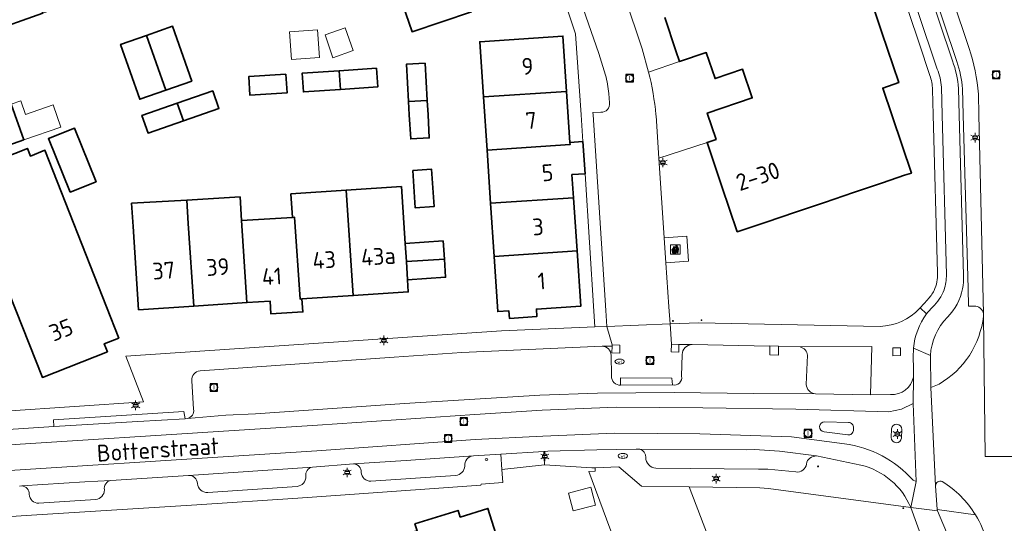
# Model space of a CAD drawing. Header units: metres. Extents: x 140853 to 145288, y 474558 to 480269.
# Tile 419 of 428: x 144557 to 144663, y 479456 to 479510. Entities that reach past the tile are written whole.
import ezdxf
from ezdxf.enums import TextEntityAlignment as Align

# ---------------------------------------------------------------- set-up
doc = ezdxf.new("R2010")
doc.units = ezdxf.units.M
doc.header["$MEASUREMENT"] = 0
for name, color, linetype, lineweight in [('B-WE-GR-GRAS_KRUIDENRIJK-G', 80, 'Continuous', 18), ('B-WE-GR-GROENVOORZIENING-G', 80, 'Continuous', 18), ('B-WE-IE-MEUBILAIR_WEGMEUBILAIR-S', 7, 'Continuous', 18), ('B-WE-IE-TERREINAFSCHEIDING_KUNSTMATIG_HEKWERK-G', 20, 'IE-TERREINAFSCHEIDING-KUNSTMATIG', 18), ('B-WE-KL-ET_LS_OV_LICHTMAST-S', 190, 'Continuous', 18), ('B-WE-KL-WATER_BRANDLEIDING_PUT-S', 150, 'Continuous', 18), ('B-WE-KL-WATER_PUT-S', 170, 'Continuous', 18), ('B-WE-OG-BEBOUWING-G', 7, 'Continuous', 35), ('B-WE-OG-BEBOUWING_BIJGEBOUW-G', 7, 'Continuous', 18), ('B-WE-OG-BEBOUWING_HUISNUMMER-T18', 10, 'Continuous', 18), ('B-WE-OG-BEBOUWING_LUIFEL-G', 7, 'Continuous', 18), ('B-WE-OG-BEBOUWING_STRAATNAAM-T18', 10, 'Continuous', 18), ('B-WE-OG-TERREIN_ERF-G', 7, 'Continuous', 18), ('B-WE-RI-GWA_RIOOLPUT-S', 30, 'Continuous', 18), ('B-WE-VH-VERHARDING_ASFALT-G', 252, 'Continuous', 18), ('B-WE-VH-VERHARDING_BEDRIJFSVLOERPLAAT-G', 252, 'Continuous', 18), ('B-WE-VH-VERHARDING_BETONSTRAATSTEEN-G', 252, 'Continuous', 18), ('B-WE-VH-VERHARDING_STRAATBAKSTEEN-G', 252, 'Continuous', 18), ('B-WE-VH-VERHARDING_TEGEL-G', 252, 'Continuous', 18), ('X-XX-XX-ALGEMEEN-S', 7, 'Continuous', 18)]:
    doc.layers.add(name, color=color, linetype=linetype, lineweight=lineweight)
doc.styles.add('NLCS-ISO', font='txt')
doc.linetypes.add('IE-TERREINAFSCHEIDING-KUNSTMATIG', pattern='A,4,[82,NLCS.shx,S=0.75,R=90,X=0,Y=0],4,-2', length=10)

# ---------------------------------------------------------------- blocks, each defined once
blk = doc.blocks.new('SIE-AFVAL APART PLAATS-SO')
h = blk.add_hatch(color=256)
h.dxf.hatch_style = 1
h.paths.add_polyline_path([(-0.09, 0.09), (-1.76, 0.09, 0.819081), (-1.79, -0.08), (-1.41, -2.17, 0.36153), (-1.37, -2.2), (-0.47, -2.2, 0.36153), (-0.44, -2.17), (-0.05, -0.08, 0.819081)])
h.paths.add_polyline_path([(-0.16, -0.09), (-0.2, -0.31), (-0.49, -0.31), (-0.47, -0.09)], flags=16)
h.paths.add_polyline_path([(-0.56, -0.09), (-0.58, -0.31), (-0.88, -0.31), (-0.88, -0.09)], flags=16)
h.paths.add_polyline_path([(-0.22, -0.4), (-0.28, -0.72), (-0.53, -0.72), (-0.5, -0.4)], flags=16)
h.paths.add_polyline_path([(-0.59, -0.4), (-0.61, -0.72), (-0.88, -0.72), (-0.88, -0.4)], flags=16)
h.paths.add_polyline_path([(-0.96, -0.09), (-0.96, -0.31), (-1.27, -0.31), (-1.29, -0.09)], flags=16)
h.paths.add_polyline_path([(-0.96, -0.4), (-0.96, -0.72), (-1.23, -0.72), (-1.26, -0.4)], flags=16)
h.paths.add_polyline_path([(-0.29, -0.81), (-0.34, -1.07), (-0.57, -1.07), (-0.54, -0.81)], flags=16)
h.paths.add_polyline_path([(-0.62, -0.81), (-0.65, -1.07), (-0.88, -1.07), (-0.88, -0.81)], flags=16)
h.paths.add_polyline_path([(-0.96, -0.81), (-0.96, -1.07), (-1.2, -1.07), (-1.22, -0.81)], flags=16)
h.paths.add_polyline_path([(-1.35, -0.31), (-1.65, -0.31), (-1.69, -0.09), (-1.37, -0.09)], flags=16)
h.paths.add_polyline_path([(-1.34, -0.4), (-1.31, -0.72), (-1.57, -0.72), (-1.63, -0.4)], flags=16)
h.paths.add_polyline_path([(-0.36, -1.16), (-0.41, -1.42), (-0.6, -1.42), (-0.57, -1.16)], flags=16)
h.paths.add_polyline_path([(-0.66, -1.16), (-0.68, -1.42), (-0.88, -1.42), (-0.88, -1.16)], flags=16)
h.paths.add_polyline_path([(-1.31, -0.81), (-1.28, -1.07), (-1.5, -1.07), (-1.55, -0.81)], flags=16)
h.paths.add_polyline_path([(-0.96, -1.16), (-0.96, -1.42), (-1.17, -1.42), (-1.19, -1.16)], flags=16)
h.paths.add_polyline_path([(-0.42, -1.52), (-0.47, -1.77), (-0.63, -1.77), (-0.61, -1.52)], flags=16)
h.paths.add_polyline_path([(-1.27, -1.16), (-1.25, -1.42), (-1.44, -1.42), (-1.49, -1.16)], flags=16)
h.paths.add_polyline_path([(-0.69, -1.52), (-0.71, -1.77), (-0.88, -1.77), (-0.88, -1.52)], flags=16)
h.paths.add_polyline_path([(-0.96, -1.52), (-0.96, -1.77), (-1.13, -1.77), (-1.16, -1.52)], flags=16)
h.paths.add_polyline_path([(-1.24, -1.52), (-1.22, -1.77), (-1.37, -1.77), (-1.42, -1.52)], flags=16)
h.paths.add_polyline_path([(-0.49, -1.88), (-0.54, -2.12), (-0.66, -2.12), (-0.64, -1.88)], flags=16)
h.paths.add_polyline_path([(-0.72, -1.88), (-0.74, -2.12), (-0.88, -2.12), (-0.88, -1.88)], flags=16)
h.paths.add_polyline_path([(-0.96, -1.88), (-0.96, -2.12), (-1.1, -2.12), (-1.13, -1.88)], flags=16)
h.paths.add_polyline_path([(-1.21, -1.88), (-1.18, -2.12), (-1.31, -2.12), (-1.36, -1.88)], flags=16)
h.paths.add_polyline_path([(-0.19, 0.8, -0.01173), (-0.3, 0.8, -0.148797), (-0.42, 1.04, -0.136076), (-0.7, 0.88), (-0.78, 0.86, -0.038293), (-1.14, 0.98), (-1.19, 0.83, -0.243822), (-1.57, 0.47, 0.344326), (-1, 0.24, -0.139345), (-0.6, 0.24, 0.618436), (-0.56, 0.28, -0.441494), (-0.47, 0.46, 0.309048)])
h.paths.add_polyline_path([(-0.49, 0.53, 0.351556), (-0.64, 0.32, 0.121061), (-1.02, 0.31, -0.288745), (-1.45, 0.43, 0.203599), (-1.12, 0.8), (-1.09, 0.88, 0.083075), (-0.28, 0.73, -0.242261)], flags=16)
h.paths.add_polyline_path([(-0.4, 0.8, -0.023345), (-0.63, 0.83, 0.07081), (-0.46, 0.92, 0.059965)], flags=16)
h.paths.add_polyline_path([(1.12, 1.49), (-1.07, 1.49, 0.860559), (-1.08, 1.43), (0.29, 1.01, -0.146703), (0.53, 0.29, 0.421968), (0.56, 0.26), (1.59, 0.32, 0.450293), (1.62, 0.36, 0.122241)])
h.paths.add_polyline_path([(0.26, 1.95, 1), (1.06, 1.95, 1)])
h.paths.add_polyline_path([(1.65, 0.16, 0.429303), (1.62, 0.2), (0.54, 0.25, 0.38429), (0.51, 0.22), (0.16, -2.14, 0.83726), (0.21, -2.16), (0.99, -0.76, -0.688204), (1.05, -0.77), (1.36, -2.13, 0.84934), (1.42, -2.13)])
for p, q in [((-0.09, 0.09), (-1.76, 0.09)), ((-1.41, -2.17), (-1.79, -0.08)), ((-1.37, -0.09), (-1.69, -0.09)), ((-1.65, -0.31), (-1.69, -0.09)), ((-1.65, -0.31), (-1.35, -0.31)), ((-1.63, -0.4), (-1.34, -0.4)), ((-1.57, -0.72), (-1.63, -0.4)), ((-1.57, -0.72), (-1.31, -0.72)), ((-1.55, -0.81), (-1.31, -0.81)), ((-1.5, -1.07), (-1.55, -0.81)), ((-1.5, -1.07), (-1.28, -1.07)), ((-1.49, -1.16), (-1.27, -1.16)), ((-1.44, -1.42), (-1.49, -1.16)), ((-1.44, -1.42), (-1.25, -1.42)), ((-1.42, -1.52), (-1.24, -1.52)), ((-1.37, -1.77), (-1.42, -1.52)), ((-1.37, -1.77), (-1.22, -1.77)), ((-1.37, -2.2), (-0.47, -2.2)), ((-1.31, -2.12), (-1.36, -1.88)), ((-1.36, -1.88), (-1.21, -1.88)), ((-1.31, -2.12), (-1.18, -2.12)), ((-0.96, -0.09), (-1.29, -0.09)), ((-1.27, -0.31), (-0.96, -0.31)), ((-1.26, -0.4), (-0.96, -0.4)), ((-1.23, -0.72), (-0.96, -0.72)), ((-1.22, -0.81), (-0.96, -0.81)), ((-1.2, -1.07), (-0.96, -1.07)), ((-1.19, -1.16), (-0.96, -1.16)), ((-1.17, -1.42), (-0.96, -1.42)), ((-1.16, -1.52), (-0.96, -1.52)), ((-1.13, -1.77), (-0.96, -1.77)), ((-1.13, -1.88), (-0.96, -1.88)), ((-1.1, -2.12), (-0.96, -2.12)), ((-0.96, -0.09), (-0.96, -0.31)), ((-0.96, -0.4), (-0.96, -0.72)), ((-0.96, -0.81), (-0.96, -1.07)), ((-0.96, -1.16), (-0.96, -1.42)), ((-0.96, -1.52), (-0.96, -1.77)), ((-0.96, -1.88), (-0.96, -2.12)), ((-0.88, -0.09), (-0.88, -0.31)), ((-0.56, -0.09), (-0.88, -0.09)), ((-0.88, -0.31), (-0.58, -0.31)), ((-0.88, -0.4), (-0.88, -0.72)), ((-0.88, -0.4), (-0.59, -0.4)), ((-0.88, -0.72), (-0.61, -0.72)), ((-0.88, -0.81), (-0.62, -0.81)), ((-0.88, -0.81), (-0.88, -1.07)), ((-0.88, -1.07), (-0.65, -1.07)), ((-0.88, -1.16), (-0.66, -1.16)), ((-0.88, -1.16), (-0.88, -1.42)), ((-0.88, -1.42), (-0.68, -1.42)), ((-0.88, -1.52), (-0.69, -1.52)), ((-0.88, -1.52), (-0.88, -1.77)), ((-0.88, -1.77), (-0.71, -1.77)), ((-0.88, -1.88), (-0.88, -2.12)), ((-0.88, -1.88), (-0.72, -1.88)), ((-0.88, -2.12), (-0.74, -2.12)), ((-0.66, -2.12), (-0.54, -2.12)), ((-0.64, -1.88), (-0.49, -1.88)), ((-0.63, -1.77), (-0.47, -1.77)), ((-0.61, -1.52), (-0.42, -1.52)), ((-0.6, -1.42), (-0.41, -1.42)), ((-0.57, -1.07), (-0.34, -1.07)), ((-0.57, -1.16), (-0.36, -1.16)), ((-0.54, -0.81), (-0.29, -0.81)), ((-0.54, -2.12), (-0.49, -1.88)), ((-0.53, -0.72), (-0.28, -0.72)), ((-0.5, -0.4), (-0.22, -0.4)), ((-0.49, -0.31), (-0.2, -0.31)), ((-0.16, -0.09), (-0.47, -0.09)), ((-0.47, -1.77), (-0.42, -1.52)), ((-0.44, -2.17), (-0.05, -0.08)), ((-0.41, -1.42), (-0.36, -1.16)), ((-0.34, -1.07), (-0.29, -0.81)), ((-0.28, -0.72), (-0.22, -0.4)), ((-0.2, -0.31), (-0.16, -0.09))]:
    blk.add_line(p, q)
blk.add_lwpolyline([(-2.5, -2.5), (2.5, -2.5), (2.5, 2.5), (-2.5, 2.5)], close=True)
for points in [[(-0.78, 0.86, -0.038293), (-1.14, 0.98), (-1.19, 0.83, -0.243822), (-1.57, 0.47, 0.344326), (-1, 0.24, -0.139345), (-0.6, 0.24, 0.618436), (-0.56, 0.28, -0.441494), (-0.47, 0.46, 0.309048), (-0.19, 0.8, -0.01173), (-0.3, 0.8, -0.01173)], [(-0.78, 0.86), (-0.7, 0.88, 0.136076), (-0.42, 1.04, 0.156405), (-0.29, 0.79)], [(-0.78, 0.86), (-0.7, 0.88, 0.136076), (-0.42, 1.04, 0.148797), (-0.3, 0.8, 0.148797)], [(-0.63, 0.83, 0.07081), (-0.46, 0.92, 0.059965), (-0.4, 0.8, 0.059965)], [(-0.4, 0.8, -0.023345), (-0.63, 0.83)]]:
    blk.add_lwpolyline(points, format="xyb")
for points in [[(-1.09, 0.88), (-1.12, 0.8, -0.203599), (-1.45, 0.43, 0.288745), (-1.02, 0.31, -0.121061), (-0.64, 0.32, -0.351556), (-0.49, 0.53, 0.242261), (-0.28, 0.73, -0.083075)], [(-1.07, 1.49), (1.12, 1.49, -0.122241), (1.62, 0.36, -0.450293), (1.59, 0.32), (0.56, 0.26, -0.421968), (0.53, 0.29, 0.146703), (0.29, 1.01), (-1.08, 1.43, -0.860559)], [(0.54, 0.25), (1.62, 0.2, -0.429303), (1.65, 0.16), (1.42, -2.13, -0.84934), (1.36, -2.13), (1.05, -0.77, 0.688204), (0.99, -0.76), (0.21, -2.16, -0.83726), (0.16, -2.14), (0.51, 0.22, -0.38429)]]:
    blk.add_lwpolyline(points, format="xyb", close=True)
for points in [[(-1.35, -0.31), (-1.37, -0.09)], [(-1.31, -0.72), (-1.34, -0.4)], [(-1.28, -1.07), (-1.31, -0.81)], [(-1.27, -0.31), (-1.29, -0.09)], [(-1.25, -1.42), (-1.27, -1.16)], [(-1.23, -0.72), (-1.26, -0.4)], [(-1.22, -1.77), (-1.24, -1.52)], [(-1.2, -1.07), (-1.22, -0.81)], [(-1.18, -2.12), (-1.21, -1.88)], [(-1.17, -1.42), (-1.19, -1.16)], [(-1.18, -2.2), (-1.18, -2.2)], [(-1.13, -1.77), (-1.16, -1.52)], [(-1.1, -2.12), (-1.13, -1.88)], [(-0.74, -2.12), (-0.72, -1.88)], [(-0.71, -1.77), (-0.69, -1.52)], [(-0.68, -1.42), (-0.66, -1.16)], [(-0.66, -2.12), (-0.64, -1.88)], [(-0.65, -1.07), (-0.62, -0.81)], [(-0.63, -1.77), (-0.61, -1.52)], [(-0.61, -0.72), (-0.59, -0.4)], [(-0.6, -1.42), (-0.57, -1.16)], [(-0.58, -0.31), (-0.56, -0.09)], [(-0.57, -1.07), (-0.54, -0.81)], [(-0.53, -0.72), (-0.5, -0.4)], [(-0.49, -0.31), (-0.47, -0.09)]]:
    blk.add_lwpolyline(points)
blk.add_circle((0.66, 1.95), 0.401)
for centre, radius, start, end in [((-1.76, 0), 0.0869, 90, 247.281), ((-0.09, 0), 0.0869, 292.719, 90), ((-1.37, -2.17), 0.0318, 190.4943, 270), ((-0.47, -2.17), 0.0318, 270, 349.5057)]:
    blk.add_arc(centre, radius, start, end)
blk = doc.blocks.new('SIE-WEG_AFVALBAK_TYPE_01')
for radius in [0.25, 0.156]:
    blk.add_circle((0, 0), radius)
blk = doc.blocks.new('B-SIE-WEG_LICHTMAST-SO')
at = {"ltscale": 0.1}
for p, q in [((-1.1, 0.63), (-2.19, 1.27)), ((0, 1.27), (0, 2.53)), ((1.1, 0.63), (2.19, 1.27)), ((-1.1, -0.63), (-2.19, -1.27)), ((0, -1.27), (0, -2.53)), ((1.1, -0.63), (2.19, -1.27))]:
    blk.add_line(p, q, dxfattribs=at)
at = {"flags": 128}
for points in [[(-1.16, 0.5), (1.16, 0.5)], [(-1.16, -0.5), (1.16, -0.5)]]:
    blk.add_lwpolyline(points, dxfattribs=at)
at = {"ltscale": 0.1}
blk.add_circle((0, 0), 1.27, dxfattribs=at)
at = {"style": 'NLCS-ISO'}
blk.add_attdef('TYPE', text='', height=1.8, dxfattribs=at).set_placement((0, 2.53), align=Align.BOTTOM_CENTER)
blk = doc.blocks.new('SRI-PUT_INSPECTIE-SO')
at = {"lineweight": -3, "flags": 128}
blk.add_lwpolyline([(-2, -2), (2, -2), (2, 2), (-2, 2)], close=True, dxfattribs=at)
at = {"lineweight": -3, "ltscale": 1.5}
blk.add_circle((0, 0), 2, dxfattribs=at)
at = {"ltscale": 0.1, "style": 'NLCS-ISO'}
blk.add_text('I', height=2.5, dxfattribs=at).set_placement((0, -0.01), align=Align.MIDDLE_CENTER)
blk = doc.blocks.new('SKL-WATERLEIDINGPUT-SO')
at = {"color": 0, "linetype": 'ByBlock', "lineweight": 18}
blk.add_ellipse((0, 0), major_axis=(2.5, 0), ratio=0.54, dxfattribs=at)
at = {"color": 0, "linetype": 'ByBlock', "lineweight": 18, "style": 'NLCS-ISO'}
blk.add_text('wl', height=1.8, dxfattribs=at).set_placement((0, 0), align=Align.MIDDLE_CENTER)
blk = doc.blocks.new('SIE-WEG_STRAATPOT_BRANDKRAAN-SO')
blk.add_ellipse((0, 0), major_axis=(-0.729, 0), ratio=0.685994)
at = {"style": 'NLCS-ISO'}
blk.add_text('BR', height=0.4, dxfattribs=at).set_placement((-0.3, -0.15))

msp = doc.modelspace()

# ---------------------------------------------------------------- linework, layer by layer
at = {"layer": 'B-WE-GR-GRAS_KRUIDENRIJK-G', "ltscale": 0.2, "flags": 128}
for points in [[(144642.47, 479470.17), (144648.33, 479470.037), (144648.49, 479475.239), (144640.824, 479475.175), (144640.824, 479475.175, -0.3362224), (144641.588, 479474.279), (144641.588, 479474.279), (144641.468, 479471.174), (144641.468, 479471.174, 0.3988032), (144642.47, 479470.17)], [(144628.958, 479460.193), (144635.742, 479442.374), (144637.64, 479437.618), (144639.198, 479433.712), (144644.363, 479413.981), (144654.073, 479417.804), (144654.21, 479419.508), (144654.21, 479419.508, -0.014347), (144655.709, 479429.191), (144655.709, 479429.191), (144655.765, 479429.499), (144655.765, 479429.499, 0.0407788), (144656.301, 479434.99), (144656.301, 479434.99), (144656.304, 479435.944), (144656.061, 479441.76), (144655.703, 479448.275), (144654.932, 479451.702), (144652.655, 479458.003), (144637.42, 479460.013), (144636.496, 479460.085), (144628.958, 479460.193)], [(144658.454, 479428.454), (144656.808, 479418.87), (144656.809, 479418), (144660.42, 479418.31), (144661.409, 479434.271), (144661.631, 479437.85), (144661.37, 479443.073), (144660.804, 479454.329), (144660.804, 479454.329, 0.0736719), (144659.588, 479457.209), (144659.588, 479457.209), (144655.46, 479457.769), (144655.52, 479457.625), (144656.754, 479454.667), (144656.754, 479454.667, -0.1318495), (144658.345, 479449.17), (144658.345, 479449.17), (144658.965, 479436.595), (144658.965, 479436.595, -0.0175478), (144659.056, 479434.602), (144659.056, 479434.602, -0.0543155), (144658.454, 479428.454)]]:
    msp.add_lwpolyline(points, format="xyb", close=True, dxfattribs=at)
at = {"layer": 'B-WE-GR-GROENVOORZIENING-G', "ltscale": 0.2, "flags": 128}
for points in [[(144620.692, 479475.385), (144620.689, 479475.247), (144620.676, 479474.534), (144621.527, 479474.518), (144621.543, 479475.369), (144620.692, 479475.385)], [(144627.856, 479475.443), (144627.039, 479475.461), (144627.021, 479474.644), (144627.838, 479474.626), (144627.856, 479475.443)], [(144637.562, 479475.28), (144637.562, 479475.25), (144637.557, 479474.346), (144638.494, 479474.301), (144638.497, 479475.229), (144638.497, 479475.25), (144637.562, 479475.28)], [(144651.572, 479474.248), (144651.551, 479475.089), (144650.717, 479475.083), (144650.738, 479474.242), (144651.572, 479474.248)], [(144626.807, 479438.76), (144633.203, 479441.347), (144635.742, 479442.374), (144628.958, 479460.193), (144623.839, 479460.267), (144621.422, 479462.351), (144618.884, 479462.255), (144618.884, 479461.887), (144618.194, 479461.85), (144620.096, 479456.751), (144626.807, 479438.76)]]:
    msp.add_lwpolyline(points, close=True, dxfattribs=at)
at = {"layer": 'B-WE-IE-TERREINAFSCHEIDING_KUNSTMATIG_HEKWERK-G', "ltscale": 0.2, "flags": 128}
for points in [[(144620.096, 479456.751), (144618.194, 479461.85)], [(144626.807, 479438.76), (144620.096, 479456.751)]]:
    msp.add_lwpolyline(points, dxfattribs=at)
at = {"layer": 'B-WE-OG-BEBOUWING-G', "ltscale": 0.2, "flags": 128}
for points in [[(144607.54, 479521.184), (144607.466, 479521.404), (144596.289, 479517.637), (144596.373, 479517.387), (144599.303, 479508.894), (144605.672, 479511.037), (144604.596, 479514.23), (144609.344, 479515.83), (144607.54, 479521.184)], [(144559.799, 479510.898), (144556.825, 479519.371), (144550.748, 479517.238), (144553.722, 479508.765), (144559.799, 479510.898)], [(144570.897, 479508.512), (144572.951, 479502.651), (144575.733, 479503.623), (144573.679, 479509.484), (144570.897, 479508.512)], [(144572.951, 479502.651), (144570.897, 479508.512), (144568.115, 479507.54), (144570.169, 479501.679), (144572.951, 479502.651)], [(144615.83, 479502.52), (144615.437, 479508.429), (144606.547, 479507.838), (144606.94, 479501.928), (144615.83, 479502.52)], [(144595.506, 479505.012), (144591.515, 479504.735), (144591.654, 479502.739), (144595.644, 479503.016), (144595.506, 479505.012)], [(144598.917, 479501.424), (144600.913, 479501.54), (144600.682, 479505.533), (144598.685, 479505.418), (144598.917, 479501.424)], [(144585.798, 479504.345), (144581.818, 479504.102), (144581.94, 479502.105), (144585.921, 479502.349), (144585.798, 479504.345)], [(144591.515, 479504.735), (144587.525, 479504.458), (144587.664, 479502.462), (144591.654, 479502.739), (144591.515, 479504.735)], [(144556.411, 479501.166), (144555.705, 479503.194), (144552.86, 479502.21), (144554.901, 479496.347), (144557.744, 479497.337), (144556.411, 479501.166)], [(144577.967, 479502.59), (144574.182, 479501.268), (144574.841, 479499.38), (144578.626, 479500.702), (144577.967, 479502.59)], [(144607.318, 479496.241), (144616.208, 479496.832), (144616.194, 479497.044), (144615.83, 479502.52), (144606.94, 479501.928), (144607.318, 479496.241)], [(144574.841, 479499.38), (144574.182, 479501.268), (144570.397, 479499.946), (144571.056, 479498.058), (144574.841, 479499.38)], [(144600.913, 479501.54), (144598.917, 479501.424), (144598.999, 479500), (144599.148, 479497.431), (144601.144, 479497.547), (144601.002, 479500), (144600.913, 479501.54)], [(144562.702, 479491.724), (144565.484, 479492.846), (144563.164, 479498.596), (144560.382, 479497.474), (144562.702, 479491.724)], [(144555.469, 479482.723), (144559.743, 479471.907), (144566.699, 479474.664), (144566.363, 479475.52), (144567.908, 479476.128), (144560.015, 479496.214), (144558.465, 479495.606), (144558.146, 479496.417), (144551.177, 479493.672), (144552.426, 479490.512), (144555.469, 479482.723)], [(144616.194, 479497.044), (144616.208, 479496.832), (144607.318, 479496.241), (144607.696, 479490.553), (144616.569, 479491.144), (144616.401, 479493.62), (144617.808, 479493.713), (144617.58, 479497.145), (144616.194, 479497.044)], [(144599.394, 479494.051), (144599.645, 479490.059), (144601.651, 479490.191), (144601.39, 479494.182), (144599.394, 479494.051)], [(144598.685, 479484.304), (144598.561, 479486.25), (144598.158, 479492.327), (144592.252, 479491.936), (144592.997, 479480.68), (144598.894, 479481.071), (144598.809, 479482.358), (144598.685, 479484.304)], [(144575.349, 479488.392), (144575.935, 479479.55), (144581.622, 479479.927), (144581.039, 479488.722), (144580.894, 479491.227), (144575.203, 479490.897), (144575.349, 479488.392)], [(144587.519, 479480.317), (144592.997, 479480.68), (144592.252, 479491.936), (144586.344, 479491.544), (144586.51, 479489.04), (144586.73, 479489.055), (144587.31, 479480.303), (144587.519, 479480.317)], [(144607.696, 479490.553), (144608.074, 479484.866), (144616.956, 479485.457), (144616.569, 479491.144), (144607.696, 479490.553)], [(144575.203, 479490.897), (144569.282, 479490.553), (144569.448, 479488.049), (144570.038, 479479.159), (144575.935, 479479.55), (144575.349, 479488.392), (144575.203, 479490.897)], [(144587.519, 479480.317), (144587.31, 479480.303), (144586.73, 479489.055), (144586.51, 479489.04), (144581.039, 479488.722), (144581.622, 479479.927), (144584.114, 479480.092), (144584.198, 479478.715), (144587.618, 479478.923), (144587.519, 479480.317)], [(144598.561, 479486.25), (144598.685, 479484.304), (144602.751, 479484.574), (144602.622, 479486.519), (144598.561, 479486.25)], [(144608.074, 479484.866), (144608.467, 479478.96), (144609.666, 479479.025), (144609.719, 479478.237), (144612.653, 479478.436), (144612.599, 479479.224), (144617.358, 479479.548), (144616.956, 479485.457), (144608.074, 479484.866)], [(144602.751, 479484.574), (144598.685, 479484.304), (144598.809, 479482.358), (144602.88, 479482.628), (144602.751, 479484.574)], [(144596.339, 479454.421), (144598.538, 479447.418), (144604.978, 479449.441), (144605.544, 479447.638), (144610.172, 479449.091), (144607.406, 479457.897), (144604.448, 479456.968), (144604.224, 479457.683), (144599.606, 479456.233), (144599.831, 479455.518), (144596.339, 479454.421)]]:
    msp.add_lwpolyline(points, close=True, dxfattribs=at)
msp.add_lwpolyline([(144626.332, 479510.411), (144627.527, 479506.867), (144627.917, 479505.711), (144630.768, 479506.675), (144631.71, 479503.89), (144634.656, 479504.887), (144635.694, 479501.818), (144630.882, 479500.19), (144631.831, 479497.386), (144630.855, 479497.056), (144631.249, 479495.891), (144632.448, 479492.348), (144634.089, 479487.498), (144637.191, 479488.544), (144640.305, 479489.595), (144643.418, 479490.645), (144646.532, 479491.695), (144648.447, 479492.341), (144649.646, 479492.746), (144652, 479493.54), (144652.73, 479493.786), (144649.662, 479502.882), (144651.367, 479503.456), (144649.557, 479508.838), (144648.364, 479512.383)], dxfattribs=at)
at = {"layer": 'B-WE-OG-BEBOUWING_BIJGEBOUW-G', "ltscale": 0.2, "flags": 128}
for points in [[(144586.385, 479505.938), (144589.388, 479506.137), (144589.191, 479509.103), (144586.188, 479508.903), (144586.385, 479505.938)], [(144590.836, 479506.12), (144593.004, 479506.877), (144592.153, 479509.313), (144589.985, 479508.555), (144590.836, 479506.12)], [(144557.744, 479497.337), (144561.722, 479498.705), (144560.908, 479501.071), (144557.946, 479500.052), (144557.441, 479501.521), (144556.411, 479501.166), (144557.744, 479497.337)]]:
    msp.add_lwpolyline(points, close=True, dxfattribs=at)
at = {"layer": 'B-WE-OG-BEBOUWING_LUIFEL-G', "ltscale": 0.2, "flags": 128}
msp.add_lwpolyline([(144618.44, 479460.158), (144616.024, 479459.53), (144616.544, 479457.638), (144618.934, 479458.259), (144618.44, 479460.158)], close=True, dxfattribs=at)
at = {"layer": 'B-WE-OG-TERREIN_ERF-G', "ltscale": 0.2, "flags": 128}
msp.add_lwpolyline([(144648.364, 479512.383), (144649.557, 479508.838), (144651.367, 479503.456), (144649.662, 479502.882), (144652.73, 479493.786), (144652, 479493.54), (144649.646, 479492.746), (144648.447, 479492.341), (144646.532, 479491.695), (144643.418, 479490.645), (144640.305, 479489.595), (144637.191, 479488.544), (144634.089, 479487.498), (144632.448, 479492.348), (144631.249, 479495.891), (144630.855, 479497.056), (144625.699, 479495.383), (144626.276, 479486.848), (144628.712, 479487.013), (144628.889, 479484.343), (144626.452, 479484.167), (144626.782, 479479.482), (144626.911, 479477.649), (144629.956, 479477.744), (144649.373, 479477.365), (144649.373, 479477.365, 0.1958527), (144653.574, 479479.272), (144653.574, 479479.272), (144653.652, 479479.358), (144654.45, 479480.232), (144654.45, 479480.232, 0.0780367), (144655.143, 479481.218), (144655.143, 479481.218, 0.1269867), (144655.525, 479483.093), (144655.525, 479483.093), (144655.039, 479500), (144654.964, 479502.712), (144654.964, 479502.712, 0.1100455), (144654.683, 479504.228), (144654.683, 479504.228), (144653.558, 479507.688), (144646.941, 479527.305)], format="xyb", dxfattribs=at)
for points in [[(144556.825, 479519.371), (144562.901, 479521.504), (144564.16, 479517.918), (144567.037, 479518.929), (144569.283, 479512.531), (144565.414, 479511.173), (144564.885, 479512.683), (144559.799, 479510.898), (144553.722, 479508.765), (144550.748, 479517.238), (144556.825, 479519.371)], [(144570.897, 479508.512), (144573.679, 479509.484), (144575.733, 479503.623), (144572.951, 479502.651), (144570.169, 479501.679), (144568.115, 479507.54), (144570.897, 479508.512)], [(144591.515, 479504.735), (144595.506, 479505.012), (144595.644, 479503.016), (144591.654, 479502.739), (144587.664, 479502.462), (144587.525, 479504.458), (144591.515, 479504.735)], [(144598.917, 479501.424), (144598.685, 479505.418), (144600.682, 479505.533), (144600.913, 479501.54), (144601.002, 479500), (144601.144, 479497.547), (144599.148, 479497.431), (144598.999, 479500), (144598.917, 479501.424)], [(144585.798, 479504.345), (144585.921, 479502.349), (144581.94, 479502.105), (144581.818, 479504.102), (144585.798, 479504.345)], [(144557.744, 479497.337), (144554.901, 479496.347), (144552.86, 479502.21), (144555.705, 479503.194), (144556.411, 479501.166), (144557.744, 479497.337)], [(144574.841, 479499.38), (144571.056, 479498.058), (144570.397, 479499.946), (144574.182, 479501.268), (144577.967, 479502.59), (144578.626, 479500.702), (144574.841, 479499.38)], [(144562.702, 479491.724), (144560.382, 479497.474), (144563.164, 479498.596), (144565.484, 479492.846), (144562.702, 479491.724)], [(144552.426, 479490.512), (144551.177, 479493.672), (144558.146, 479496.417), (144558.465, 479495.606), (144560.015, 479496.214), (144567.908, 479476.128), (144566.363, 479475.52), (144566.699, 479474.664), (144559.743, 479471.907), (144555.469, 479482.723), (144547.485, 479479.532), (144544.399, 479487.339), (144552.426, 479490.512)], [(144599.394, 479494.051), (144601.39, 479494.182), (144601.651, 479490.191), (144599.645, 479490.059), (144599.394, 479494.051)], [(144592.997, 479480.68), (144587.519, 479480.317), (144587.618, 479478.923), (144584.198, 479478.715), (144584.114, 479480.092), (144581.622, 479479.927), (144575.935, 479479.55), (144570.038, 479479.159), (144569.448, 479488.049), (144569.282, 479490.553), (144575.203, 479490.897), (144580.894, 479491.227), (144581.039, 479488.722), (144586.51, 479489.04), (144586.344, 479491.544), (144592.252, 479491.936), (144598.158, 479492.327), (144598.561, 479486.25), (144602.622, 479486.519), (144602.751, 479484.574), (144602.88, 479482.628), (144598.809, 479482.358), (144598.894, 479481.071), (144592.997, 479480.68)], [(144596.339, 479454.421), (144599.831, 479455.518), (144599.606, 479456.233), (144604.224, 479457.683), (144604.448, 479456.968), (144607.406, 479457.897), (144610.172, 479449.091), (144605.544, 479447.638), (144604.978, 479449.441), (144598.538, 479447.418), (144596.339, 479454.421)]]:
    msp.add_lwpolyline(points, close=True, dxfattribs=at)
for points in [[(144620.174, 479518.278), (144623.933, 479507.066), (144624.601, 479504.591), (144627.917, 479505.711), (144627.527, 479506.867), (144626.332, 479510.411)], [(144605.672, 479511.037), (144599.303, 479508.894), (144596.373, 479517.387)], [(144548.377, 479467.801), (144570.564, 479469.313), (144568.683, 479474.183), (144587.19, 479475.433), (144608.859, 479476.887), (144618.845, 479477.342), (144618.741, 479478.99), (144617.808, 479493.713), (144616.401, 479493.62), (144616.569, 479491.144), (144616.956, 479485.457), (144617.358, 479479.548), (144612.599, 479479.224), (144612.653, 479478.436), (144609.719, 479478.237), (144609.666, 479479.025), (144608.467, 479478.96), (144608.074, 479484.866), (144607.696, 479490.553), (144607.318, 479496.241), (144606.94, 479501.928), (144606.94, 479501.928), (144606.547, 479507.838), (144615.437, 479508.429), (144615.83, 479502.52), (144616.194, 479497.044), (144617.58, 479497.145), (144617.38, 479500), (144616.771, 479508.668), (144615.453, 479512.656)], [(144626.807, 479438.76), (144620.096, 479456.751), (144618.194, 479461.85), (144618.884, 479461.887), (144618.884, 479462.255), (144618.535, 479462.242), (144613.475, 479462.552), (144608.91, 479462.062), (144608.998, 479460.663), (144606.673, 479460.491), (144606.663, 479460.374), (144592.142, 479459.346), (144587.079, 479459.003), (144576.283, 479458.27), (144559.159, 479457.208), (144552.463, 479456.769), (144554.013, 479433.331)]]:
    msp.add_lwpolyline(points, dxfattribs=at)
msp.add_lwpolyline([(144631.831, 479497.386), (144630.882, 479500.19), (144635.694, 479501.818), (144634.656, 479504.887), (144631.71, 479503.89), (144630.768, 479506.675), (144627.917, 479505.711), (144624.601, 479504.591), (144624.601, 479504.591, -0.0374401), (144625.393, 479500), (144625.393, 479500), (144625.402, 479499.909), (144625.699, 479495.383), (144630.855, 479497.056), (144631.831, 479497.386)], format="xyb", close=True, dxfattribs=at)
at = {"layer": 'B-WE-VH-VERHARDING_ASFALT-G', "ltscale": 0.2, "flags": 128}
for points in [[(144631.754, 479587.801), (144633.001, 479584.095), (144636.791, 479572.821), (144636.833, 479572.697), (144638.77, 479566.946), (144644.349, 479550.406), (144646.255, 479544.701), (144646.279, 479544.63), (144650.15, 479533.147), (144651.776, 479528.385), (144658.899, 479507.123), (144658.899, 479507.123, -0.057594), (144659.883, 479502.229), (144659.883, 479502.229), (144659.935, 479500), (144660.429, 479478.704), (144660.434, 479478.48), (144660.597, 479463.46), (144666.197, 479463.46), (144666.446, 479453.778)], [(144643.078, 479541.941), (144655.489, 479504.903), (144655.489, 479504.903, -0.0910675), (144655.931, 479502.971), (144655.931, 479502.971), (144656.01, 479500), (144656.464, 479482.905), (144656.464, 479482.905, -0.0931369), (144656.211, 479481.283), (144656.211, 479481.283, -0.1266582), (144654.974, 479479.447), (144654.974, 479479.447, 0.0328279), (144654.346, 479478.706), (144654.346, 479478.706, 0.1354556), (144652.939, 479475.057), (144652.939, 479475.057), (144652.938, 479475.029), (144654.753, 479474.259), (144654.753, 479474.259, -0.176299), (144656.573, 479478.366), (144656.573, 479478.366, 0.1496224), (144658.196, 479481.404), (144658.196, 479481.404, 0.0615315), (144658.298, 479482.835), (144658.298, 479482.835), (144657.836, 479500), (144657.76, 479502.825), (144657.76, 479502.825, 0.0720322), (144657.108, 479505.796), (144657.108, 479505.796), (144650.078, 479526.723)], [(144666.446, 479453.778), (144666.197, 479463.46), (144660.597, 479463.46), (144660.434, 479478.48), (144660.434, 479478.48, -0.2373543), (144655.687, 479471.203), (144655.687, 479471.203), (144654.8, 479470.851), (144655.311, 479460.31), (144655.311, 479460.31, -0.5648949), (144656.018, 479460.771), (144656.018, 479460.771, -0.1202453), (144659.588, 479457.209), (144659.588, 479457.209, -0.0736719), (144660.804, 479454.329)], [(144546.741, 479464.103), (144589.192, 479466.821), (144606.019, 479467.965), (144613.229, 479468.422), (144621.132, 479468.717), (144630.399, 479468.679), (144640.362, 479468.515), (144650.29, 479468.251), (144651.652, 479468.507), (144652.908, 479469.121), (144652.947, 479471.948), (144652.947, 479471.948, -0.3698172), (144650.491, 479470.075), (144650.491, 479470.075), (144648.33, 479470.037), (144642.47, 479470.17), (144635.823, 479470.195), (144627.327, 479470.285), (144619.153, 479470.215), (144612.954, 479470.011), (144598.486, 479469.115), (144582.532, 479468.037), (144579.376, 479467.872), (144575.267, 479467.517), (144575.267, 479467.517), (144575.01, 479467.495), (144569.947, 479467.204), (144560.982, 479466.651), (144552.798, 479466.121)], [(144546.727, 479461.361), (144589.117, 479464.066), (144606.043, 479465.274), (144613.288, 479465.641), (144620.964, 479465.94), (144630.073, 479465.888), (144639.884, 479465.565), (144645.55, 479464.809), (144645.55, 479464.809, -0.1811655), (144652.895, 479460.914), (144652.895, 479460.914), (144653.219, 479460.771), (144652.908, 479469.121), (144651.652, 479468.507), (144650.29, 479468.251), (144640.362, 479468.515), (144630.399, 479468.679), (144621.132, 479468.717), (144613.229, 479468.422), (144606.019, 479467.965), (144589.192, 479466.821), (144546.741, 479464.103)], [(144643.375, 479466.103, -0.978366), (144643.451, 479467.164)], [(144646.005, 479467.087, -0.4344738), (144646.513, 479466.534)], [(144650.6, 479466.407, -0.9981584), (144651.682, 479466.341)], [(144557.296, 479460.294), (144557.536, 479460.31), (144564.285, 479460.754), (144567.079, 479460.902), (144575.377, 479461.434), (144588.63, 479462.308), (144593.041, 479462.66), (144598.661, 479463.044), (144599.156, 479463.079), (144605.856, 479463.533), (144608.796, 479463.715), (144613.39, 479464), (144613.83, 479464.028), (144619.069, 479464.164), (144623.274, 479464.231), (144623.68, 479464.228), (144635.114, 479464.161), (144635.929, 479464.196), (144638.626, 479464.036), (144642.576, 479463.509), (144647.317, 479462.528), (144647.317, 479462.528, -0.2391813), (144652.655, 479458.003), (144652.655, 479458.003), (144653.219, 479460.771), (144652.895, 479460.914), (144652.895, 479460.914, 0.1811655), (144645.55, 479464.809), (144645.55, 479464.809), (144639.884, 479465.565), (144630.073, 479465.888), (144620.964, 479465.94), (144613.288, 479465.641), (144606.043, 479465.274), (144589.117, 479464.066), (144546.727, 479461.361)], [(144646.512, 479466.246, -0.4459802), (144645.922, 479465.771)], [(144651.647, 479465.428, -0.9757792), (144650.572, 479465.475)]]:
    msp.add_lwpolyline(points, format="xyb", dxfattribs=at)
msp.add_lwpolyline([(144652.655, 479458.003), (144655.52, 479457.625), (144655.46, 479457.769), (144655.311, 479460.31), (144654.8, 479470.851), (144654.753, 479474.259), (144652.938, 479475.029), (144652.915, 479474.03), (144652.96, 479472.933), (144652.947, 479471.948), (144652.908, 479469.121), (144653.219, 479460.771), (144652.655, 479458.003)], close=True, dxfattribs=at)
for points in [[(144643.451, 479467.164), (144646.005, 479467.087)], [(144645.922, 479465.771), (144643.375, 479466.103)], [(144646.513, 479466.534), (144646.512, 479466.246)], [(144650.572, 479465.475), (144650.6, 479466.407)], [(144651.682, 479466.341), (144651.647, 479465.428)], [(144656.754, 479454.667), (144655.52, 479457.625), (144655.52, 479457.625), (144652.655, 479458.003), (144654.932, 479451.702)]]:
    msp.add_lwpolyline(points, dxfattribs=at)
at = {"layer": 'B-WE-VH-VERHARDING_BEDRIJFSVLOERPLAAT-G', "ltscale": 0.2, "flags": 128}
for points in [[(144627.155, 479471.11), (144627.1, 479471.837), (144621.593, 479471.862), (144621.606, 479471.083), (144627.155, 479471.11)], [(144560.982, 479466.651), (144569.947, 479467.204), (144575.01, 479467.495), (144574.887, 479468.253), (144560.944, 479467.375), (144560.982, 479466.651)]]:
    msp.add_lwpolyline(points, close=True, dxfattribs=at)
at = {"layer": 'B-WE-VH-VERHARDING_BETONSTRAATSTEEN-G', "ltscale": 0.2, "flags": 128}
for points in [[(144658.779, 479481.44), (144658.832, 479479.538), (144659.265, 479479.54), (144659.424, 479479.541), (144659.424, 479479.541, -0.3865886), (144660.429, 479478.704), (144660.429, 479478.704), (144659.935, 479500), (144659.883, 479502.229), (144659.883, 479502.229, 0.057594), (144658.899, 479507.123), (144658.899, 479507.123), (144651.776, 479528.385), (144651.776, 479528.385, -0.383919), (144651.14, 479527.092), (144651.14, 479527.092), (144650.497, 479526.864), (144657.589, 479505.714), (144657.589, 479505.714, -0.0587695), (144658.183, 479502.787), (144658.183, 479502.787), (144658.261, 479500), (144658.779, 479481.44)], [(144645.922, 479465.771, 0.4459802), (144646.512, 479466.246), (144646.512, 479466.246), (144646.513, 479466.534), (144646.513, 479466.534, 0.4344738), (144646.005, 479467.087), (144646.005, 479467.087), (144643.451, 479467.164), (144643.451, 479467.164, 0.978366), (144643.375, 479466.103), (144643.375, 479466.103), (144645.922, 479465.771)], [(144651.647, 479465.428), (144651.682, 479466.341), (144651.682, 479466.341, 0.9981584), (144650.6, 479466.407), (144650.6, 479466.407), (144650.572, 479465.475), (144650.572, 479465.475, 0.9757792), (144651.647, 479465.428)], [(144613.475, 479462.552), (144618.535, 479462.242), (144618.884, 479462.255), (144621.422, 479462.351), (144623.839, 479460.267), (144628.958, 479460.193), (144636.496, 479460.085), (144637.42, 479460.013), (144652.655, 479458.003), (144652.655, 479458.003, 0.2391813), (144647.317, 479462.528), (144647.317, 479462.528), (144642.576, 479463.509), (144642.576, 479463.509, 0.394418), (144641.493, 479462.65), (144641.493, 479462.65, -0.4247262), (144640.366, 479461.799), (144640.366, 479461.799), (144637.354, 479462.088), (144636.364, 479462.111), (144625.389, 479462.208), (144625.389, 479462.208, -0.3963397), (144624.297, 479463.359), (144624.297, 479463.359, 0.3647471), (144623.68, 479464.228), (144623.68, 479464.228), (144623.274, 479464.231), (144619.069, 479464.164), (144613.83, 479464.028), (144613.39, 479464), (144613.475, 479462.552)], [(144641.493, 479462.65, -0.394418), (144642.576, 479463.509), (144642.576, 479463.509), (144638.626, 479464.036), (144635.929, 479464.196), (144635.114, 479464.161), (144623.68, 479464.228), (144623.68, 479464.228, -0.3647471), (144624.297, 479463.359), (144624.297, 479463.359, 0.3963397), (144625.389, 479462.208), (144625.389, 479462.208), (144636.364, 479462.111), (144637.354, 479462.088), (144640.366, 479461.799), (144640.366, 479461.799, 0.4247262), (144641.493, 479462.65)], [(144594.891, 479460.806), (144603.953, 479461.423), (144603.953, 479461.423, 0.3707444), (144604.941, 479462.431), (144604.941, 479462.431, -0.4200794), (144605.856, 479463.533), (144605.856, 479463.533), (144599.156, 479463.079), (144598.661, 479463.044), (144593.041, 479462.66), (144593.041, 479462.66, -0.4216882), (144593.86, 479461.758), (144593.86, 479461.758, 0.4029484), (144594.891, 479460.806)], [(144577.436, 479459.601), (144587.01, 479460.261), (144587.01, 479460.261, 0.4037126), (144587.928, 479461.322), (144587.928, 479461.322, -0.4185641), (144588.63, 479462.308), (144588.63, 479462.308), (144575.377, 479461.434), (144575.377, 479461.434, -0.4200958), (144576.331, 479460.561), (144576.331, 479460.561, 0.3899147), (144577.436, 479459.601)], [(144558.332, 479459.409, 0.4039152), (144559.363, 479458.457), (144559.363, 479458.457), (144565.436, 479458.855), (144565.436, 479458.855, 0.3802624), (144566.386, 479459.88), (144566.386, 479459.88, -0.4114406), (144567.079, 479460.902), (144567.079, 479460.902), (144564.285, 479460.754), (144557.536, 479460.31), (144557.536, 479460.31, -0.4130684), (144558.332, 479459.409)], [(144656.018, 479460.771, 0.5648949), (144655.311, 479460.31), (144655.311, 479460.31), (144655.46, 479457.769), (144659.588, 479457.209), (144659.588, 479457.209, 0.1202453), (144656.018, 479460.771)]]:
    msp.add_lwpolyline(points, format="xyb", close=True, dxfattribs=at)
msp.add_lwpolyline([(144650.078, 479526.723), (144657.108, 479505.796), (144657.108, 479505.796, -0.0720322), (144657.76, 479502.825), (144657.76, 479502.825), (144657.836, 479500), (144658.298, 479482.835), (144658.298, 479482.835, -0.0615315), (144658.196, 479481.404), (144658.196, 479481.404, -0.1496224), (144656.573, 479478.366), (144656.573, 479478.366, 0.176299), (144654.753, 479474.259), (144654.753, 479474.259), (144654.8, 479470.851), (144655.687, 479471.203), (144655.687, 479471.203, 0.2373543), (144660.434, 479478.48), (144660.434, 479478.48), (144660.429, 479478.704), (144660.429, 479478.704, 0.3865886), (144659.424, 479479.541), (144659.424, 479479.541), (144659.265, 479479.54), (144659.265, 479479.54), (144658.832, 479479.538), (144658.779, 479481.44), (144658.261, 479500), (144658.183, 479502.787), (144658.183, 479502.787, 0.0587695), (144657.589, 479505.714), (144657.589, 479505.714), (144650.497, 479526.864)], format="xyb", dxfattribs=at)
msp.add_lwpolyline([(144608.91, 479462.062), (144613.475, 479462.552), (144613.39, 479464), (144608.796, 479463.715), (144608.91, 479462.062)], close=True, dxfattribs=at)
at = {"layer": 'B-WE-VH-VERHARDING_STRAATBAKSTEEN-G', "ltscale": 0.2, "flags": 128}
for points in [[(144616.771, 479513.78), (144619.267, 479506.569), (144619.981, 479504.266), (144619.981, 479504.266, -0.0478366), (144620.341, 479502.298), (144620.341, 479502.298), (144620.418, 479501.301), (144620.418, 479501.301, -0.4919159), (144619.495, 479500.307), (144619.495, 479500.307), (144618.647, 479500.251), (144618.664, 479500), (144620.019, 479479.068), (144620.128, 479477.376), (144626.911, 479477.649), (144626.782, 479479.482), (144626.782, 479479.482), (144626.452, 479484.167), (144626.276, 479486.848), (144625.699, 479495.383), (144625.402, 479499.909), (144625.393, 479500), (144625.393, 479500, 0.0374401), (144624.601, 479504.591), (144624.601, 479504.591), (144623.933, 479507.066), (144620.174, 479518.278)], [(144615.453, 479512.656), (144616.771, 479508.668), (144617.38, 479500), (144617.58, 479497.145), (144617.808, 479493.713), (144618.741, 479478.99), (144618.845, 479477.342), (144620.128, 479477.376), (144620.019, 479479.068), (144618.664, 479500), (144618.647, 479500.251), (144619.495, 479500.307), (144619.495, 479500.307, 0.4919159), (144620.418, 479501.301), (144620.418, 479501.301), (144620.341, 479502.298), (144620.341, 479502.298, 0.0478366), (144619.981, 479504.266), (144619.981, 479504.266), (144619.267, 479506.569), (144616.771, 479513.78)], [(144552.798, 479466.121), (144560.982, 479466.651), (144560.944, 479467.375), (144574.887, 479468.253), (144575.01, 479467.495), (144575.267, 479467.517), (144575.267, 479467.517, 0.3937196), (144575.926, 479468.511), (144575.926, 479468.511), (144575.729, 479471.547), (144575.729, 479471.547, -0.4028798), (144576.616, 479472.633), (144576.616, 479472.633), (144597.382, 479474.082), (144604.632, 479474.572), (144619.636, 479475.267), (144620.689, 479475.247), (144620.692, 479475.385), (144620.128, 479477.376), (144620.128, 479477.376), (144618.845, 479477.342), (144608.859, 479476.887), (144587.19, 479475.433), (144568.683, 479474.183), (144570.564, 479469.313), (144548.377, 479467.801)]]:
    msp.add_lwpolyline(points, format="xyb", dxfattribs=at)
for points in [[(144653.574, 479479.272, -0.1958527), (144649.373, 479477.365), (144649.373, 479477.365), (144629.956, 479477.744), (144626.911, 479477.649), (144627.039, 479475.461), (144627.856, 479475.443), (144629.254, 479475.441), (144637.562, 479475.25), (144637.562, 479475.28), (144638.497, 479475.25), (144638.497, 479475.229), (144640.824, 479475.175), (144648.49, 479475.239), (144648.33, 479470.037), (144650.491, 479470.075), (144650.491, 479470.075, 0.3698172), (144652.947, 479471.948), (144652.947, 479471.948), (144652.96, 479472.933), (144652.915, 479474.03), (144652.938, 479475.029), (144652.939, 479475.057), (144652.939, 479475.057, -0.1354556), (144654.346, 479478.706), (144654.346, 479478.706), (144653.652, 479479.358), (144653.574, 479479.272)], [(144626.911, 479477.649), (144620.128, 479477.376), (144620.692, 479475.385), (144621.543, 479475.369), (144621.527, 479474.518), (144620.676, 479474.534), (144620.689, 479475.247), (144619.636, 479475.267), (144619.636, 479475.267, -0.3711895), (144620.61, 479474.304), (144620.61, 479474.304), (144620.631, 479472.081), (144620.631, 479472.081, 0.4353835), (144621.606, 479471.083), (144621.606, 479471.083), (144621.593, 479471.862), (144627.1, 479471.837), (144627.155, 479471.11), (144627.155, 479471.11, 0.5315459), (144628.138, 479472.044), (144628.138, 479472.044), (144628.196, 479474.354), (144628.196, 479474.354, -0.3967462), (144629.254, 479475.441), (144629.254, 479475.441), (144627.856, 479475.443), (144627.838, 479474.626), (144627.021, 479474.644), (144627.039, 479475.461), (144626.911, 479477.649)], [(144642.47, 479470.17, -0.3988032), (144641.468, 479471.174), (144641.468, 479471.174), (144641.588, 479474.279), (144641.588, 479474.279, 0.3362224), (144640.824, 479475.175), (144640.824, 479475.175), (144638.497, 479475.229), (144638.494, 479474.301), (144637.557, 479474.346), (144637.562, 479475.25), (144629.254, 479475.441), (144629.254, 479475.441, 0.3967462), (144628.196, 479474.354), (144628.196, 479474.354), (144628.138, 479472.044), (144628.138, 479472.044, -0.5315459), (144627.155, 479471.11), (144627.155, 479471.11), (144621.606, 479471.083), (144621.606, 479471.083, -0.4353835), (144620.631, 479472.081), (144620.631, 479472.081), (144620.61, 479474.304), (144620.61, 479474.304, 0.3711895), (144619.636, 479475.267), (144619.636, 479475.267), (144604.632, 479474.572), (144597.382, 479474.082), (144576.616, 479472.633), (144576.616, 479472.633, 0.4028798), (144575.729, 479471.547), (144575.729, 479471.547), (144575.926, 479468.511), (144575.926, 479468.511, -0.3937196), (144575.267, 479467.517), (144575.267, 479467.517), (144579.376, 479467.872), (144582.532, 479468.037), (144598.486, 479469.115), (144612.954, 479470.011), (144619.153, 479470.215), (144627.327, 479470.285), (144635.823, 479470.195), (144642.47, 479470.17)]]:
    msp.add_lwpolyline(points, format="xyb", close=True, dxfattribs=at)
msp.add_lwpolyline([(144651.572, 479474.248), (144650.738, 479474.242), (144650.717, 479475.083), (144651.551, 479475.089), (144651.572, 479474.248)], close=True, dxfattribs=at)
at = {"layer": 'B-WE-VH-VERHARDING_TEGEL-G', "ltscale": 0.2, "flags": 128}
for points in [[(144646.941, 479527.305), (144653.558, 479507.688), (144654.683, 479504.228), (144654.683, 479504.228, -0.1100455), (144654.964, 479502.712), (144654.964, 479502.712), (144655.039, 479500), (144655.525, 479483.093), (144655.525, 479483.093, -0.1269867), (144655.143, 479481.218), (144655.143, 479481.218, -0.0780367), (144654.45, 479480.232), (144654.45, 479480.232), (144653.652, 479479.358), (144654.346, 479478.706), (144654.346, 479478.706, -0.0328279), (144654.974, 479479.447), (144654.974, 479479.447, 0.1266582), (144656.211, 479481.283), (144656.211, 479481.283, 0.0931369), (144656.464, 479482.905), (144656.464, 479482.905), (144656.01, 479500), (144655.931, 479502.971), (144655.931, 479502.971, 0.0910675), (144655.489, 479504.903), (144655.489, 479504.903), (144643.078, 479541.941)], [(144552.463, 479456.769), (144559.159, 479457.208), (144576.283, 479458.27), (144587.079, 479459.003), (144592.142, 479459.346), (144606.663, 479460.374), (144606.673, 479460.491), (144608.998, 479460.663), (144608.91, 479462.062), (144608.796, 479463.715), (144605.856, 479463.533), (144605.856, 479463.533, 0.4200794), (144604.941, 479462.431), (144604.941, 479462.431, -0.3707444), (144603.953, 479461.423), (144603.953, 479461.423), (144594.891, 479460.806), (144594.891, 479460.806, -0.4029484), (144593.86, 479461.758), (144593.86, 479461.758, 0.4216882), (144593.041, 479462.66), (144593.041, 479462.66), (144588.63, 479462.308), (144588.63, 479462.308, 0.4185641), (144587.928, 479461.322), (144587.928, 479461.322, -0.4037126), (144587.01, 479460.261), (144587.01, 479460.261), (144577.436, 479459.601), (144577.436, 479459.601, -0.3899147), (144576.331, 479460.561), (144576.331, 479460.561, 0.4200958), (144575.377, 479461.434), (144575.377, 479461.434), (144567.079, 479460.902), (144567.079, 479460.902, 0.4114406), (144566.386, 479459.88), (144566.386, 479459.88, -0.3802624), (144565.436, 479458.855), (144565.436, 479458.855), (144559.363, 479458.457), (144559.363, 479458.457, -0.4039152), (144558.332, 479459.409), (144558.332, 479459.409, 0.4130684), (144557.536, 479460.31), (144557.536, 479460.31), (144557.296, 479460.294)]]:
    msp.add_lwpolyline(points, format="xyb", dxfattribs=at)
msp.add_lwpolyline([(144626.276, 479486.848), (144626.452, 479484.167), (144628.889, 479484.343), (144628.712, 479487.013), (144626.276, 479486.848)], close=True, dxfattribs=at)

# ---------------------------------------------------------------- block references
at = {"layer": 'B-WE-IE-MEUBILAIR_WEGMEUBILAIR-S', "xscale": 0.2, "yscale": 0.2, "zscale": 0.2}
msp.add_blockref('SIE-AFVAL APART PLAATS-SO', (144627.464, 479485.592), dxfattribs=at)
at = {"layer": 'B-WE-KL-ET_LS_OV_LICHTMAST-S', "xscale": 0.2, "yscale": 0.2, "zscale": 0.2}
for p in [(144659.532, 479497.571), (144626.137, 479494.9), (144596.282, 479475.886), (144569.724, 479468.926), (144651.219, 479465.858), (144613.496, 479463.457), (144592.361, 479461.746), (144631.833, 479461.08)]:
    msp.add_blockref('B-SIE-WEG_LICHTMAST-SO', p, dxfattribs=at)
at = {"layer": 'B-WE-KL-WATER_BRANDLEIDING_PUT-S', "xscale": 0.2, "yscale": 0.2, "zscale": 0.2}
msp.add_blockref('SIE-WEG_STRAATPOT_BRANDKRAAN-SO', (144607.256, 479463.143), dxfattribs=at)
at = {"layer": 'B-WE-KL-WATER_PUT-S', "xscale": 0.2, "yscale": 0.2, "zscale": 0.2}
for p in [(144621.506, 479473.605), (144621.852, 479463.511)]:
    msp.add_blockref('SKL-WATERLEIDINGPUT-SO', p, dxfattribs=at)
at = {"layer": 'B-WE-RI-GWA_RIOOLPUT-S', "xscale": 0.2, "yscale": 0.2, "zscale": 0.2}
for p in [(144622.571, 479503.934), (144661.795, 479504.301), (144624.755, 479473.731), (144578.094, 479470.847), (144604.832, 479467.203), (144641.655, 479465.936), (144603.155, 479465.378)]:
    msp.add_blockref('SRI-PUT_INSPECTIE-SO', p, dxfattribs=at)
at = {"layer": 'X-XX-XX-ALGEMEEN-S', "xscale": 0.2, "yscale": 0.2, "zscale": 0.2}
for p in [(144627.201, 479477.958), (144630.262, 479478.038), (144642.73, 479462.398), (144651.856, 479457.926)]:
    msp.add_blockref('SIE-WEG_AFVALBAK_TYPE_01', p, dxfattribs=at)

# ---------------------------------------------------------------- texts
at = {"layer": 'B-WE-OG-BEBOUWING_HUISNUMMER-T18', "style": 'NLCS-ISO'}
for s, rotation, p in [('9', 3.8, (144611.642, 479505.209)), ('7', 3.8, (144612.028, 479499.41)), ('5', 3.8, (144613.792, 479493.821)), ('2-30', 18.7, (144636.302, 479493.437)), ('3', 3.9, (144612.772, 479488.029)), ('43', 3.8, (144589.889, 479484.483)), ('43a', 3.8, (144595.681, 479484.867)), ('37', 3.8, (144572.722, 479483.346)), ('39', 3.8, (144578.514, 479483.73)), ('41', 3.5, (144584.296, 479482.728)), ('1', 3.9, (144613.166, 479482.231)), ('35', 21.6, (144561.747, 479477.004))]:
    msp.add_text(s, height=1.8, rotation=rotation, dxfattribs=at).set_placement(p, align=Align.MIDDLE_CENTER)
at = {"layer": 'B-WE-OG-BEBOUWING_STRAATNAAM-T18', "style": 'NLCS-ISO'}
msp.add_text('Botterstraat', height=1.8, rotation=3.6, dxfattribs=at).set_placement((144572.103, 479464.198), align=Align.MIDDLE_CENTER)

doc.saveas('drawing.dxf')
